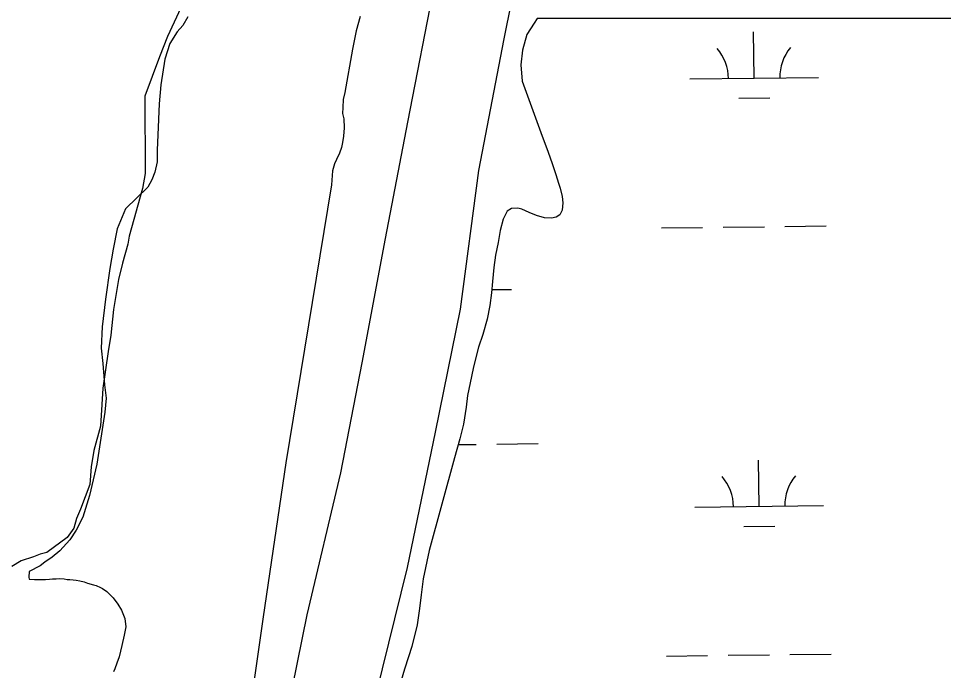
# Model space of a CAD drawing. Extents: x 3683613 to 3738215, y 469626 to 495384.
# Drawn here: x 3716224 to 3716943, y 487913 to 488419 of the extents above; entities that cross this region are included whole.
import ezdxf

# ---------------------------------------------------------------- set-up
doc = ezdxf.new("R2010")
doc.units = 0
for name, color, linetype in [('V-LEVE-TOET', 7, 'Continuous'), ('V-SITE-VEGE', 7, 'Continuous'), ('V-TOPO-SHOR', 7, 'Continuous'), ('V-WETL-SWMP', 7, 'Continuous')]:
    doc.layers.add(name, color=color, linetype=linetype)

msp = doc.modelspace()

# ---------------------------------------------------------------- linework, layer by layer
at = {"layer": 'V-LEVE-TOET'}
for points in [[(3716629.49, 488544.84), (3716600.77, 488403.57), (3716581.17, 488301.19), (3716567.01, 488193.44), (3716547.38, 488097.95), (3716525.83, 487992.61), (3716501.3, 487894.15), (3716496.57, 487859.7), (3716497.19, 487835.12), (3716503.82, 487793.37), (3716515.39, 487745.25), (3716516.97, 487725.59), (3716517.63, 487695.6), (3716517.31, 487664.62), (3716512.62, 487623.3), (3716502.55, 487575.55), (3716495.27, 487559.29), (3716486.47, 487549.9), (3716469.8, 487540.46), (3716452.15, 487532.5)], [(3716436.62, 487899.78), (3716448.11, 487955.9), (3716474.06, 488066.17), (3716490.8, 488151.82), (3716508.95, 488248.28), (3716526.15, 488338.85), (3716547.19, 488446.64)]]:
    msp.add_lwpolyline(points, dxfattribs=at)
at = {"layer": 'V-SITE-VEGE'}
for p, q in [((3716349.79, 488427.6), (3716339.37, 488405.41)), ((3716339.37, 488405.41), (3716333.13, 488389.56)), ((3716333.13, 488389.56), (3716321.7, 488358.93)), ((3716321.7, 488358.93), (3716322.04, 488298.84)), ((3716322.04, 488298.84), (3716319.99, 488287.23)), ((3716319.99, 488287.23), (3716309.66, 488250.27)), ((3716309.66, 488250.27), (3716308.64, 488243.94)), ((3716308.64, 488243.94), (3716304.5, 488229.16)), ((3716304.5, 488229.16), (3716301.41, 488216.49)), ((3716301.41, 488216.49), (3716297.32, 488193.27)), ((3716297.32, 488193.27), (3716295.32, 488173.23)), ((3716295.32, 488173.23), (3716293.28, 488160.57)), ((3716293.28, 488160.57), (3716289.22, 488132.08)), ((3716289.22, 488132.08), (3716288.24, 488119.42)), ((3716288.24, 488119.42), (3716287.28, 488102.55)), ((3716287.28, 488102.55), (3716282.11, 488083.54)), ((3716282.11, 488083.54), (3716280.07, 488070.88)), ((3716280.07, 488070.88), (3716279.1, 488057.17)), ((3716279.1, 488057.17), (3716271.82, 488038.16)), ((3716271.82, 488038.16), (3716268.7, 488030.76)), ((3716268.7, 488030.76), (3716266.64, 488023.37)), ((3716266.64, 488023.37), (3716261.4, 488015.96)), ((3716261.4, 488015.96), (3716245.65, 488004.28)), ((3716240.39, 488003.19), (3716235.13, 488001.05)), ((3716245.65, 488004.28), (3716240.39, 488003.19)), ((3716225.66, 487997.84), (3716218.3, 487993.58)), ((3716235.13, 488001.05), (3716225.66, 487997.84))]:
    msp.add_line(p, q, dxfattribs=at)
at = {"layer": 'V-TOPO-SHOR'}
for points in [[(3716355.21, 488420.65), (3716351.32, 488413.95), (3716347.03, 488409.02), (3716341.19, 488399.95), (3716337.33, 488387.76), (3716334.1, 488367.71), (3716333, 488352.98), (3716331.76, 488328.82), (3716331.43, 488317.03), (3716331.29, 488308), (3716329.56, 488299.94), (3716327.24, 488293.84), (3716324.13, 488288.13), (3716306.75, 488271.34), (3716300.35, 488255.99), (3716297.1, 488240.07), (3716294.63, 488224.93), (3716291.23, 488201.35), (3716288.59, 488179.74), (3716287.9, 488163.04), (3716289.14, 488151.27), (3716290.41, 488134.58), (3716291.65, 488124.18), (3716290.73, 488113.38), (3716284.47, 488073.09), (3716278.71, 488048.71), (3716273.5, 488031.79), (3716268.45, 488021.75), (3716263.39, 488014.26), (3716255.77, 488005.77), (3716249.71, 488000.83), (3716244.04, 487996.87), (3716240.32, 487994.1)], [(3716489.15, 488420.86), (3716486.08, 488409.65), (3716483.21, 488395.49), (3716477.3, 488361.88), (3716475.96, 488356.38), (3716475.6, 488350.09), (3716475.43, 488345.38), (3716476.44, 488341.26), (3716476.67, 488334.39)], [(3716476.67, 488334.39), (3716476.31, 488327.9), (3716475.55, 488322.99), (3716474.6, 488319.06), (3716473.24, 488314.54), (3716470.91, 488309.61), (3716469.36, 488306.27), (3716467.62, 488300.96), (3716466.9, 488290.15), (3716445.8, 488162.4), (3716431.36, 488074.15), (3716413.76, 487954.47), (3716404.68, 487890.99)], [(3716240.32, 487994.1), (3716231.71, 487989.54), (3716231.54, 487985.22), (3716231.94, 487983.65), (3716236.06, 487983.28), (3716240.97, 487983.31), (3716244.51, 487983.52), (3716247.65, 487983.74), (3716250, 487983.95), (3716252.75, 487983.96), (3716255.7, 487984.17), (3716259.04, 487983.8), (3716261.4, 487983.42), (3716263.55, 487983.43), (3716266.11, 487983.05), (3716268.47, 487982.87), (3716271.22, 487982.3), (3716274.56, 487981.53), (3716277.31, 487980.56), (3716281.84, 487979.21), (3716283.81, 487978.63), (3716287.35, 487977.08), (3716288.93, 487976.31), (3716292.28, 487973.97), (3716294.64, 487971.82), (3716295.63, 487970.84), (3716297.02, 487969.28), (3716300.77, 487964.2), (3716303.55, 487959.69), (3716306.14, 487953.03), (3716306.96, 487946.75), (3716305.62, 487940.07), (3716303.9, 487932.01), (3716301.78, 487923.36), (3716300.04, 487918.44), (3716298.5, 487914.11), (3716297.53, 487911.75)]]:
    msp.add_lwpolyline(points, dxfattribs=at)
at = {"layer": 'V-WETL-SWMP'}
for p, q in [((3716626.91, 488419.28), (3716624.51, 488415.64)), ((3718612.5, 488419.28), (3716626.91, 488419.28)), ((3716624.51, 488415.64), (3716618.68, 488406.98)), ((3716618.68, 488406.98), (3716615.41, 488394.8)), ((3716795.52, 488372.87), (3716795.1, 488408.87)), ((3716615.41, 488394.8), (3716614.1, 488383.23)), ((3716614.1, 488383.23), (3716615.15, 488370.49)), ((3716615.15, 488370.49), (3716629.68, 488330.76)), ((3716745.52, 488372.29), (3716845.51, 488373.45)), ((3716783.7, 488357.3), (3716807.7, 488357.58)), ((3716629.68, 488330.76), (3716635.26, 488315.49)), ((3716635.26, 488315.49), (3716638.44, 488306.69)), ((3716638.44, 488306.69), (3716641.24, 488298.07)), ((3716641.24, 488298.07), (3716643.43, 488291.42)), ((3716643.43, 488291.42), (3716644.63, 488287.5)), ((3716644.63, 488287.5), (3716646.23, 488281.04)), ((3716646.23, 488281.04), (3716646.85, 488276.14)), ((3716646.85, 488276.14), (3716646.29, 488270.45)), ((3716603.55, 488269.63), (3716600.25, 488263.34)), ((3716606.87, 488271.61), (3716603.55, 488269.63)), ((3716611.77, 488272.03), (3716606.87, 488271.61)), ((3716614.91, 488271.06), (3716611.77, 488272.03)), ((3716620.61, 488268.55), (3716614.91, 488271.06)), ((3716626.31, 488266.22), (3716620.61, 488268.55)), ((3716646.29, 488270.45), (3716644.55, 488266.72)), ((3716600.25, 488263.34), (3716598.14, 488254.5)), ((3716632.6, 488264.49), (3716626.31, 488266.22)), ((3716637.89, 488264.13), (3716632.6, 488264.49)), ((3716641.61, 488264.94), (3716637.89, 488264.13)), ((3716644.55, 488266.72), (3716641.61, 488264.94)), ((3716598.14, 488254.5), (3716596.42, 488245.27)), ((3716723.46, 488256.59), (3716755.45, 488256.96)), ((3716771.45, 488257.15), (3716803.45, 488257.52)), ((3716819.45, 488257.71), (3716851.45, 488258.08)), ((3716596.42, 488245.27), (3716594.52, 488235.46)), ((3716594.52, 488235.46), (3716593.2, 488225.84)), ((3716593.2, 488225.84), (3716592.08, 488214.86)), ((3716592.08, 488214.86), (3716591.34, 488206.22)), ((3716591.34, 488206.22), (3716590.03, 488196.41)), ((3716591.55, 488208.62), (3716606.94, 488208.8)), ((3716590.03, 488196.41), (3716587.93, 488185.61)), ((3716587.93, 488185.61), (3716584.66, 488173.83)), ((3716584.66, 488173.83), (3716581.18, 488163.81)), ((3716581.18, 488163.81), (3716579.07, 488155.95)), ((3716579.07, 488155.95), (3716576.96, 488147.31)), ((3716576.96, 488147.31), (3716574.67, 488136.32)), ((3716574.67, 488136.32), (3716572.76, 488126.31)), ((3716572.76, 488126.31), (3716571.63, 488117.28)), ((3716571.63, 488117.28), (3716569.55, 488104.13)), ((3716569.55, 488104.13), (3716566.67, 488092.74)), ((3716566.67, 488092.74), (3716562.63, 488078.01)), ((3716565.43, 488088.24), (3716579.5, 488088.4)), ((3716595.49, 488088.59), (3716627.49, 488088.96)), ((3716562.63, 488078.01), (3716542.83, 488005.94)), ((3716799.39, 488040.22), (3716798.97, 488076.21)), ((3716749.39, 488039.63), (3716849.38, 488040.8)), ((3716787.57, 488024.65), (3716811.57, 488024.92)), ((3716542.83, 488005.94), (3716538.24, 487983.95)), ((3716538.24, 487983.95), (3716536.55, 487971.59)), ((3716536.55, 487971.59), (3716535.23, 487960.99)), ((3716535.23, 487960.99), (3716533.54, 487948.23)), ((3716533.54, 487948.23), (3716529.32, 487931.35)), ((3716529.32, 487931.35), (3716526.81, 487923.29)), ((3716526.81, 487923.29), (3716523.73, 487913.86)), ((3716727.33, 487923.94), (3716759.33, 487924.31)), ((3716775.32, 487924.5), (3716807.32, 487924.87)), ((3716823.32, 487925.05), (3716855.32, 487925.43)), ((3716523.73, 487913.86), (3716521.03, 487905.02))]:
    msp.add_line(p, q, dxfattribs=at)
for centre, start, end in [((3716740.27, 488372.7), 359.89486, 41.43852), ((3716850.75, 488373.99), 139.89486, 181.43852), ((3716744.14, 488040.05), 359.89486, 41.43852), ((3716854.62, 488041.33), 139.89486, 181.43852)]:
    msp.add_arc(centre, 35.25, start, end, dxfattribs=at)

doc.saveas('drawing.dxf')
